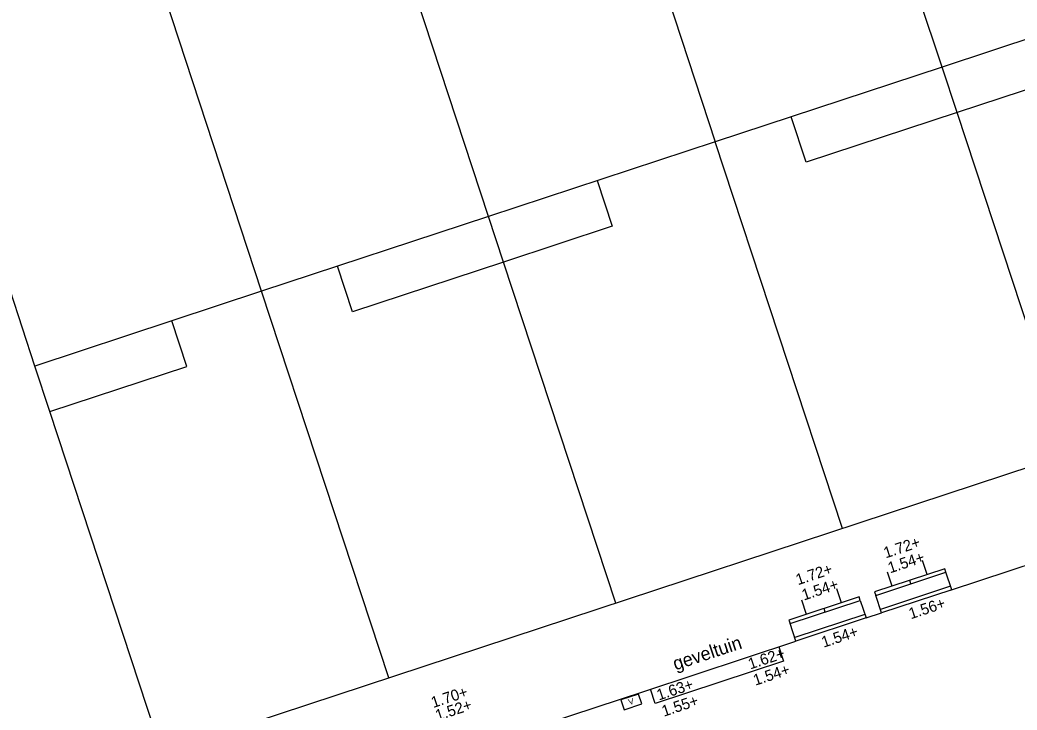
# Model space of a CAD drawing. Extents: x 122462 to 123306, y 485548 to 486417.
# Drawn here: x 122803.07 to 122830.05, y 486197.04 to 486215.71 of the extents above; entities that cross this region are included whole.
import ezdxf

# ---------------------------------------------------------------- set-up
doc = ezdxf.new("R2010")
doc.units = 0
for name, color, linetype in [('B-WE-AL-T25', 7, 'Continuous'), ('B-WE-AL-WERKGRENS-G', 7, 'Continuous'), ('B-WE-KL-DATA_TELECOM_KAST-S', 7, 'Continuous'), ('B-WE-OG-BEBOUWING_PORTIEK1-G', 7, 'Continuous'), ('B-WE-OG-BEBOUWING_TRAP-G', 7, 'Continuous'), ('B-WE-OG-HOOGTEPUNT-S', 7, 'Continuous'), ('B-WE-OG-TOPOKAART-G', 7, 'Continuous'), ('Level 1', 7, 'Continuous'), ('Level 19', 7, 'Continuous'), ('Level 4', 7, 'Continuous'), ('Level 5', 7, 'Continuous'), ('V opsluitband 100x200 mm', 7, 'Continuous')]:
    doc.layers.add(name, color=color, linetype=linetype)

msp = doc.modelspace()

# ---------------------------------------------------------------- linework, layer by layer
at = {"layer": 'B-WE-AL-WERKGRENS-G'}
msp.add_lwpolyline([(122857.632, 486078.279), (122830.484, 486160.606), (122900.937, 486183.81), (122887.855, 486222.555), (122665.445, 486149.273), (122678.196, 486110.449), (122807.072, 486152.895), (122835.324, 486068.154)], dxfattribs=at)
at = {"layer": 'B-WE-KL-DATA_TELECOM_KAST-S'}
msp.add_lwpolyline([(122819.805, 486197.469), (122819.33, 486197.312), (122819.418, 486197.046), (122819.893, 486197.203)], close=True, dxfattribs=at)
at = {"layer": 'B-WE-OG-BEBOUWING_PORTIEK1-G'}
for p, q in [((122827.62, 486200.706), (122827.495, 486201.085)), ((122826.671, 486200.392), (122826.545, 486200.772)), ((122827.177, 486200.454), (122827.146, 486200.549)), ((122825.303, 486199.941), (122825.177, 486200.321)), ((122824.353, 486199.627), (122824.228, 486200.007)), ((122824.859, 486199.689), (122824.828, 486199.784))]:
    msp.add_line(p, q, dxfattribs=at)
for points in [[(122826.227, 486200.141), (122828.127, 486200.767), (122828.095, 486200.862), (122826.196, 486200.236)], [(122823.909, 486199.376), (122825.809, 486200.002), (122825.777, 486200.097), (122823.878, 486199.471)]]:
    msp.add_lwpolyline(points, close=True, dxfattribs=at)
at = {"layer": 'B-WE-OG-BEBOUWING_TRAP-G'}
for points in [[(122828.252, 486200.387), (122826.353, 486199.761)], [(122828.283, 486200.292), (122826.384, 486199.666)], [(122825.934, 486199.623), (122824.035, 486198.996)], [(122825.965, 486199.528), (122824.066, 486198.901)]]:
    msp.add_lwpolyline(points, dxfattribs=at)
at = {"layer": 'B-WE-OG-TOPOKAART-G'}
for p, q in [((122828.283, 486200.292), (122828.127, 486200.767)), ((122824.066, 486198.901), (122823.909, 486199.376))]:
    msp.add_line(p, q, dxfattribs=at)
for points in [[(122828.254, 486200.283), (122832.249, 486201.601), (122836.308, 486202.94)], [(122825.809, 486200.002), (122825.965, 486199.528), (122826.384, 486199.666), (122826.227, 486200.141)], [(122815.999, 486196.239), (122819.975, 486197.551), (122824.066, 486198.901)]]:
    msp.add_lwpolyline(points, dxfattribs=at)
at = {"layer": 'Level 1'}
for p, q in [((122803.468, 486206.346), (122800.365, 486215.793)), ((122830.965, 486215.406), (122828.02, 486214.436)), ((122828.02, 486214.436), (122823.936, 486213.091)), ((122823.936, 486213.091), (122821.882, 486212.414)), ((122821.882, 486212.414), (122815.744, 486210.392)), ((122815.744, 486210.392), (122809.606, 486208.369)), ((122809.606, 486208.369), (122807.173, 486207.567)), ((122807.173, 486207.567), (122803.468, 486206.346))]:
    msp.add_line(p, q, dxfattribs=at)
at = {"layer": 'Level 19'}
for p, q in [((122818.88, 486221.575), (122821.882, 486212.414)), ((122828.02, 486214.436), (122825.688, 486221.461)), ((122815.744, 486210.392), (122812.708, 486219.648)), ((122809.606, 486208.369), (122806.537, 486217.721))]:
    msp.add_line(p, q, dxfattribs=at)
at = {"layer": 'Level 4'}
for p, q in [((122828.426, 486213.204), (122828.02, 486214.436)), ((122831.467, 486203.975), (122828.426, 486213.204)), ((122825.329, 486201.953), (122821.882, 486212.414)), ((122816.15, 486209.159), (122815.744, 486210.392)), ((122819.191, 486199.931), (122816.15, 486209.159)), ((122813.053, 486197.908), (122809.606, 486208.369)), ((122803.874, 486205.113), (122803.468, 486206.346)), ((122806.915, 486195.886), (122803.874, 486205.113))]:
    msp.add_line(p, q, dxfattribs=at)
at = {"layer": 'Level 5'}
msp.add_line((122807.173, 486207.567), (122807.173, 486207.568), dxfattribs=at)
for points in [[(122830.965, 486215.406), (122831.371, 486214.174), (122828.426, 486213.204)], [(122828.426, 486213.204), (122824.342, 486211.858), (122823.936, 486213.091)], [(122818.689, 486211.362), (122819.095, 486210.129), (122816.15, 486209.159)], [(122816.15, 486209.159), (122812.067, 486207.813), (122811.661, 486209.046)], [(122803.874, 486205.113), (122807.579, 486206.334), (122807.173, 486207.567)]]:
    msp.add_lwpolyline(points, dxfattribs=at)
at = {"layer": 'V opsluitband 100x200 mm'}
msp.add_lwpolyline([(122823.603, 486198.747), (122823.731, 486198.356), (122820.26, 486197.211), (122820.132, 486197.604)], dxfattribs=at)

# ---------------------------------------------------------------- texts
at = {"layer": 'B-WE-AL-T25'}
msp.add_text('geveltuin', height=0.36, rotation=18.3134, dxfattribs=at).set_placement((122820.807, 486198.108))
at = {"layer": 'B-WE-KL-DATA_TELECOM_KAST-S'}
msp.add_text('V', height=0.16, rotation=18.2611, dxfattribs=at).set_placement((122819.563, 486197.17))
at = {"layer": 'B-WE-OG-HOOGTEPUNT-S'}
for s, p in [('1.72+', (122826.496, 486201.14)), ('1.54+', (122826.613, 486200.734)), ('1.72+', (122824.121, 486200.414)), ('1.54+', (122824.282, 486199.999)), ('1.56+', (122827.176, 486199.492)), ('1.54+', (122824.815, 486198.722)), ('1.62+', (122822.831, 486198.133)), ('1.54+', (122822.967, 486197.694)), ('1.63+', (122820.356, 486197.294)), ('1.70+', (122814.25, 486197.09)), ('1.52+', (122814.365, 486196.741)), ('1.55+', (122820.492, 486196.855))]:
    msp.add_text(s, height=0.3, rotation=18.2611, dxfattribs=at).set_placement(p)

doc.saveas('drawing.dxf')
